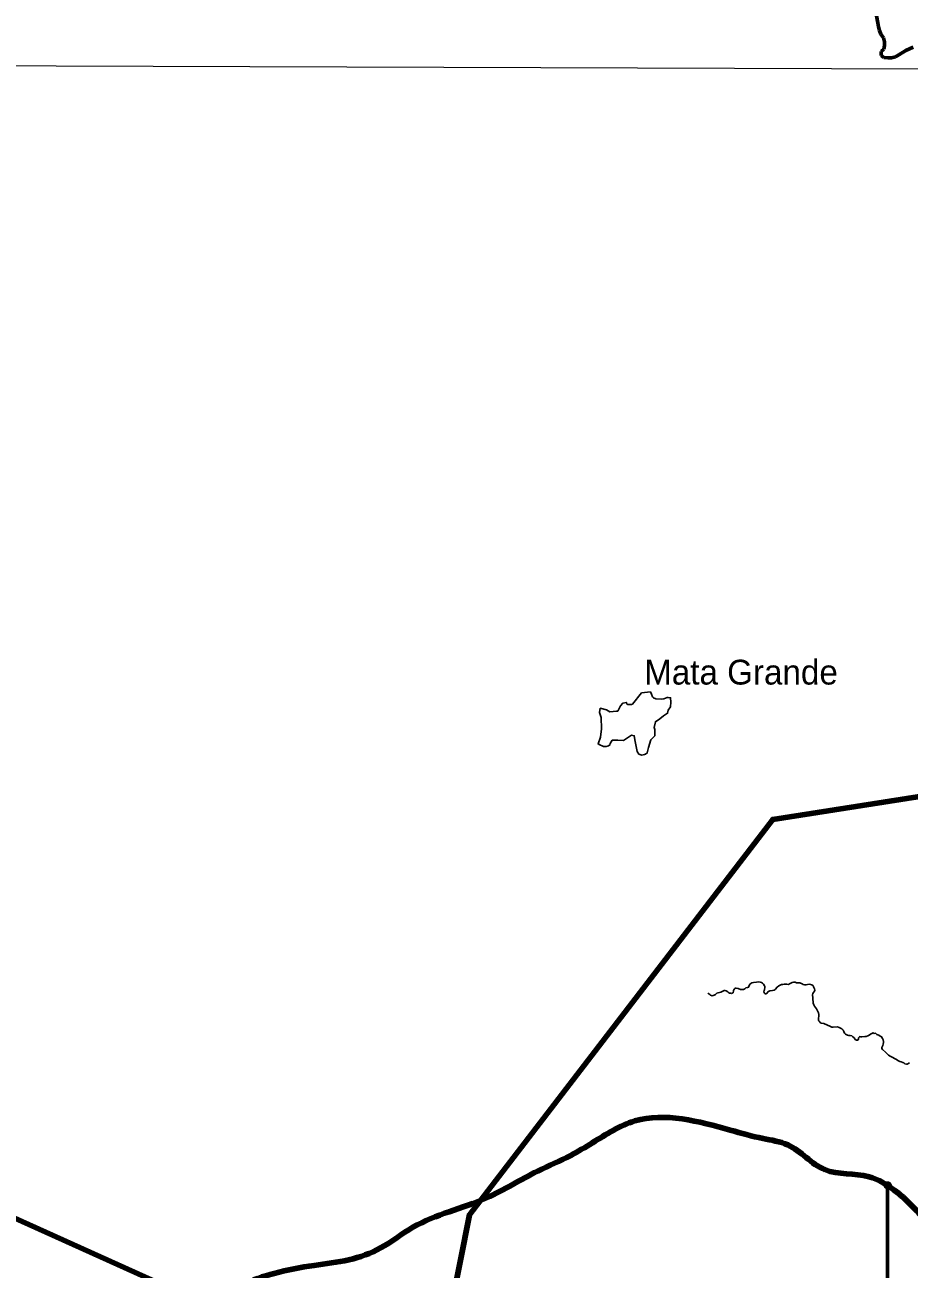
# Model space of a CAD drawing. Extents: x -1643653 to 4543381, y 1624270 to 13878484.
# Drawn here: x 627161 to 644975, y 8980683 to 9005760 of the extents above; entities that cross this region are included whole.
import ezdxf

# ---------------------------------------------------------------- set-up
doc = ezdxf.new("R2010")
doc.units = 0
doc.header["$LTSCALE"] = 200
doc.header["$PDMODE"] = 32
doc.header["$PDSIZE"] = 100
doc.linetypes.add('LONG_DASH_SHORT_DASH', pattern=[9.9, 6, -1.2, 1.5, -1.2])
for name, color, linetype, lineweight in [('1', 7, 'Continuous', 13), ('21', 7, 'Continuous', 25), ('24', 7, 'Continuous', 25), ('26', 7, 'Continuous', 106), ('28', 7, 'Continuous', 53), ('60', 7, 'Continuous', 13), ('7', 7, 'LONG_DASH_SHORT_DASH', 60), ('9', 7, 'Continuous', 90)]:
    doc.layers.add(name, color=color, linetype=linetype, lineweight=lineweight)
doc.layers.add('41', color=7, linetype='Continuous')

msp = doc.modelspace()

# ---------------------------------------------------------------- linework, layer by layer
at = {"layer": '1'}
msp.add_lwpolyline([(565303.2, 9005146.6), (664889.8, 9004806.7), (719872.1, 9004543.9), (790635.8, 9004109)], dxfattribs=at)
at = {"layer": '21'}
msp.add_lwpolyline([(639985.7, 8992170.7), (640033.2, 8992177.5), (640101, 8992204.6), (640121.3, 8992204.6), (640168.8, 8992197.9), (640175.6, 8992109.7), (640168.8, 8992014.7), (640121.3, 8991946.8), (640107.8, 8991885.7), (640026.4, 8991831.5), (639951.8, 8991770.4), (639863.6, 8991716.1), (639836.5, 8991600.8), (639850, 8991560.1), (639850, 8991431.1), (639768.6, 8991349.7), (639727.9, 8991193.7), (639700.8, 8991085.1), (639666.9, 8991064.8), (639646.5, 8991058), (639592.3, 8991044.4), (639531.2, 8991064.8), (639497.3, 8991112.2), (639456.6, 8991315.8), (639436.3, 8991431.1), (639382, 8991444.7), (639300.6, 8991390.4), (639219.2, 8991336.2), (639103.9, 8991342.9), (638995.4, 8991342.9), (638954.7, 8991275.1), (638947.9, 8991248), (638920.8, 8991227.6), (638873.3, 8991214), (638819, 8991214), (638730.8, 8991254.7), (638710.5, 8991268.3), (638758, 8991404), (638778.3, 8991573.6), (638771.6, 8991797.5), (638737.6, 8991899.3), (638751.2, 8991987.5), (638880.1, 8991953.6), (638947.9, 8991912.9), (639076.8, 8991926.5), (639103.9, 8991926.5), (639158.2, 8992035), (639205.7, 8992089.3), (639280.3, 8992102.9), (639287, 8992075.7), (639307.4, 8992062.2), (639327.7, 8992062.2), (639348.1, 8992062.2), (639382, 8992062.2), (639402.3, 8992068.9), (639585.5, 8992299.6), (639761.8, 8992320), (639782.2, 8992272.5), (639802.5, 8992218.2), (639822.9, 8992197.9), (639870.4, 8992177.5)], close=True, dxfattribs=at)
at = {"layer": '24'}
for points in [[(640918.4, 8986246.1), (640939.3, 8986233.2), (640958.6, 8986220.4), (640974.7, 8986202.7), (641005.2, 8986193), (641027.8, 8986197.9), (641050.3, 8986207.5), (641076.6, 8986220.6), (641099, 8986243.2), (641125.1, 8986253.3), (641153.7, 8986258.2), (641180.7, 8986267.4), (641247.9, 8986299.8), (641252.4, 8986300.8), (641265.9, 8986300.5), (641292.7, 8986293.1), (641322, 8986270.3), (641342.1, 8986250.7), (641354.3, 8986244.5), (641374.6, 8986241.8), (641397.6, 8986241), (641413.7, 8986242.2), (641425.8, 8986248.1), (641430.8, 8986256.1), (641439.1, 8986285), (641439.6, 8986307.4), (641442.2, 8986313.7), (641465.6, 8986337.5), (641476.7, 8986343.9), (641494.1, 8986344.5), (641529.5, 8986336.6), (641579.3, 8986318.8), (641613.9, 8986317), (641641.7, 8986320.3), (641665.2, 8986332.1), (641689, 8986354.9), (641716.6, 8986356.6), (641739.9, 8986363.2), (641749.1, 8986376.7), (641769.3, 8986422.7), (641783.8, 8986436.1), (641809.2, 8986452.8), (641838.7, 8986459.2), (641897.4, 8986468), (641950.8, 8986470.9), (641977.8, 8986468.7), (642001.6, 8986462.8), (642022.7, 8986446.3), (642045.1, 8986422.7), (642062.2, 8986395.1), (642067.7, 8986379.8), (642067.4, 8986365.3), (642059.7, 8986311), (642053.8, 8986298.9), (642051, 8986272.1), (642060.4, 8986246.1), (642074.6, 8986231), (642083.8, 8986229.3), (642088.7, 8986230.9), (642112.8, 8986245.9), (642131.7, 8986271.2), (642167.5, 8986292.7), (642223.9, 8986298.8), (642254.2, 8986307.8), (642273.7, 8986320.8), (642314.6, 8986365.6), (642348.1, 8986390.6), (642375.5, 8986406.4), (642402.4, 8986416.7), (642429.4, 8986421.7), (642455.4, 8986424.7), (642486, 8986422.9), (642515, 8986422.7), (642542.8, 8986419), (642568.2, 8986430.8), (642620.2, 8986459.8), (642643.2, 8986464.7), (642676.8, 8986465.5), (642708.6, 8986455), (642772.3, 8986450.6), (642818.2, 8986429.7), (642843.8, 8986419.7), (642873.8, 8986412.4), (642902.4, 8986413.3), (642931.2, 8986419.8), (642961.1, 8986424.8), (642990.2, 8986421.6), (643016.2, 8986411.7), (643039.1, 8986389.9), (643046.4, 8986376.2), (643052.1, 8986372.3), (643069.2, 8986330.8), (643073.5, 8986303.9), (643070.2, 8986285), (643047.5, 8986257.6), (643036.1, 8986236.1), (643032.3, 8986209.7), (643037.2, 8986151.9), (643037.4, 8986120.1), (643040.2, 8986072.2), (643045.5, 8986041.5)], [(643045.5, 8986041.5), (643045.5, 8986041.5), (643056, 8986011.1), (643071.6, 8985984.1), (643109.4, 8985927.6), (643137, 8985874.4), (643147.9, 8985846.7), (643153.9, 8985815.2), (643153.8, 8985788.4), (643147.7, 8985733.6), (643151.8, 8985695.4), (643163.7, 8985678), (643182.5, 8985656.3), (643204.1, 8985642.6), (643255.2, 8985632.2), (643391.8, 8985570.3), (643419.6, 8985560.6), (643448.3, 8985559.2), (643535.1, 8985564.4), (643566.8, 8985554.4), (643593.8, 8985539.8), (643620, 8985522.8), (643645.8, 8985498.4), (643661.8, 8985469), (643671.2, 8985440.6), (643696.1, 8985416.2), (643730.8, 8985396.7), (643760.5, 8985389.3), (643787.3, 8985391.9), (643824.7, 8985383.8), (643827.6, 8985378.5), (643844.2, 8985367.4), (643865.5, 8985345.4), (643891.9, 8985312.7), (643902.2, 8985304.6), (643918.1, 8985298.3), (643931.2, 8985298.1), (643942, 8985300.2), (643956, 8985315.2), (643958.1, 8985343.4), (643962.6, 8985351.1), (643974.6, 8985365.4), (643986.6, 8985368.4), (643998.1, 8985366.4), (644024.1, 8985364.5), (644080, 8985371.7), (644110.9, 8985373), (644143.4, 8985382.5), (644168.5, 8985396.6), (644196.1, 8985417.2), (644224.2, 8985431.8), (644254, 8985444.8), (644273.9, 8985433.2), (644296.8, 8985435.6), (644322.2, 8985414.2), (644363.5, 8985395.3), (644391.1, 8985376.3), (644419.5, 8985362.5), (644442.3, 8985331.1), (644453.3, 8985302.5), (644457.5, 8985272.5), (644457.4, 8985247.7), (644454.2, 8985219.9), (644448.7, 8985192.2), (644431.3, 8985165), (644427.1, 8985155.8), (644427.3, 8985131.1), (644442.3, 8985109.9), (644498.8, 8985056.6), (644525.5, 8985029), (644563, 8984997.2), (644593.4, 8984976), (644619.6, 8984960.8), (644704.7, 8984916.9), (644762.1, 8984880.9), (644788.2, 8984867.8), (644814.3, 8984857.8), (644846.8, 8984850.4), (644871.5, 8984838.7), (644888.1, 8984823.5), (644924.3, 8984813.9), (644936.7, 8984813.3), (644980.1, 8984838.3)]]:
    msp.add_lwpolyline(points, dxfattribs=at)
at = {"layer": '26'}
msp.add_spline([(593042.9, 8976356.4), (593459.4, 8976419.7), (594161.8, 8976760.1), (594545.8, 8977114.6), (594814.3, 8977291.5), (596052.8, 8977846), (596780.5, 8978160.9), (597647.4, 8978322.7), (598691.5, 8978280.2), (599825, 8978301), (600207.2, 8978324.8), (600219.9, 8978324.8), (601225.9, 8978295.2), (602040.5, 8978228.3), (602729, 8978352.6), (603275.7, 8978615.7), (603826.1, 8978691.5), (605382.2, 8979104.7), (606925.6, 8979530.7), (607614.7, 8979782.2), (608494.2, 8979905.8), (609628.7, 8980104.6), (610966.5, 8980200.8), (612239.3, 8980081.1), (613131.4, 8980179.2), (614149.6, 8980073.3), (614581.8, 8979931.6), (616361, 8979275.7), (617566.6, 8978533.2), (618237.8, 8977881.9), (618833.2, 8977319.9), (619759.6, 8976743.8), (620623, 8976295.2), (621512.5, 8975960.9), (621945, 8975870.1), (622544.2, 8975982.1), (622735.8, 8976070.3), (623374, 8976322), (623974.5, 8976675.6), (624627.1, 8977219.8), (625050.7, 8977803), (625410.5, 8978361.1), (625972.2, 8978587.6), (626239.9, 8978637.4), (628239.2, 8978616.5), (629272.1, 8978853.8), (630051.8, 8979346.6), (630703.5, 8979738.1), (631164.1, 8980105), (631534.8, 8980357.8), (632185.7, 8980596.8), (632989, 8980758.8), (633690, 8980870.4), (634328.2, 8981109.3), (634980.1, 8981526.3), (636460.7, 8982117.9), (637495.4, 8982660.5), (638159.4, 8982975.7), (638593.8, 8983228.2), (639449.6, 8983669.8), (641371.6, 8983483.9), (642032.9, 8983315.8), (642528.8, 8983186.6), (643277.3, 8982687.6), (644168, 8982544), (644675.9, 8982274.9), (645321.7, 8981636.4), (645853, 8981011.1), (646805.1, 8980473.1), (647606.1, 8980240.8), (648482.7, 8979868.5), (649626.6, 8979469.5), (650871.6, 8978943), (651404, 8978495.7), (652521.8, 8977995.2), (653308.2, 8977445.1), (653712.6, 8976883.9), (654308.9, 8976487.2), (655070.4, 8976039), (655983.7, 8975399.4)], degree=3, dxfattribs=at)
at = {"layer": '28'}
msp.add_line((644540.6, 8982372.7), (644540.6, 8982372.7), dxfattribs=at)
for points in [[(644540.6, 8982372.7), (644540.6, 8970393.7), (643561.6, 8971154.3), (643526.5, 8971171.9), (642848, 8971358.9), (642760.5, 8971341.8), (641184, 8970130.5)], [(643561.6, 8971154.3), (644540.6, 8970393.7), (644540.6, 8982372.7)]]:
    msp.add_lwpolyline(points, dxfattribs=at)
for points in [[(644540.6, 8982372.7), (644168, 8982544), (643277.3, 8982687.6), (642528.8, 8983186.6), (642032.9, 8983315.8), (641371.6, 8983483.9), (639449.6, 8983669.8), (638593.8, 8983228.2), (638159.4, 8982975.7), (637495.4, 8982660.5), (636460.7, 8982117.9), (634980.1, 8981526.3), (634328.2, 8981109.3), (633690, 8980870.4), (632989, 8980758.8), (632185.7, 8980596.8), (631534.8, 8980357.8), (631164.1, 8980105), (630703.5, 8979738.1), (630051.8, 8979346.6), (629272.1, 8978853.8), (628372, 8978627.3)], [(655983.7, 8975399.4), (655070.4, 8976039), (654308.9, 8976487.2), (653712.6, 8976883.9), (653308.2, 8977445.1), (652521.8, 8977995.2), (651404, 8978495.7), (650871.6, 8978943), (649626.6, 8979469.5), (648482.7, 8979868.5), (647606.1, 8980240.8), (646805.1, 8980473.1), (645853, 8981011.1), (645321.7, 8981636.4), (644675.9, 8982274.9), (644540.6, 8982372.7)]]:
    msp.add_spline(points, degree=3, dxfattribs=at)
msp.add_point((644540.6, 8982372.7), dxfattribs=at)
at = {"layer": '60', "lineweight": 25}
msp.add_spline([(814781, 9009175.5), (814787.2, 9009173.4), (814796.9, 9009173.4), (814799.4, 9009172.4), (814805.1, 9009174.5), (814805.6, 9009176.5), (814811.7, 9009179.5), (814811.7, 9009179.5), (814801.5, 9009181), (814790.7, 9009181.5), (814784.1, 9009183.1), (814777.4, 9009185.1), (814778.4, 9009175.5)], degree=3, dxfattribs=at)
at = {"layer": '7'}
msp.add_lwpolyline([(645057.4, 9005307.2), (644911.9, 9005243.8), (644769.1, 9005152.8), (644701.4, 9005117.3), (644621.1, 9005096.9), (644548.2, 9005094), (644465.3, 9005103.7), (644409.8, 9005143.6), (644412.1, 9005221.5), (644464.7, 9005269.4), (644479.5, 9005342.3), (644479.2, 9005417.6), (644458.8, 9005497.9), (644408.2, 9005575.5), (644377.8, 9005648.2), (644360, 9005720.9), (644342.1, 9005803.7), (644318.9, 9005944.2), (644281, 9006014.3), (644220.5, 9006056.8)], dxfattribs=at)
at = {"layer": '9'}
for points in [[(635350.7, 8977923.9), (636116.8, 8981777.4), (642228, 8989744.8), (647160.3, 8990514), (649828, 8995545.6), (655722.5, 9001435.5), (661506.7, 9009120.3)], [(637260.6, 8972975.8), (637390.8, 8977204.2), (635350.7, 8977923.9), (623791.9, 8983133)]]:
    msp.add_lwpolyline(points, dxfattribs=at)

# ---------------------------------------------------------------- texts
at = {"layer": '41'}
msp.add_text('Mata Grande', height=500, dxfattribs=at).set_placement((639637.3, 8992464.7))

doc.saveas('drawing.dxf')
